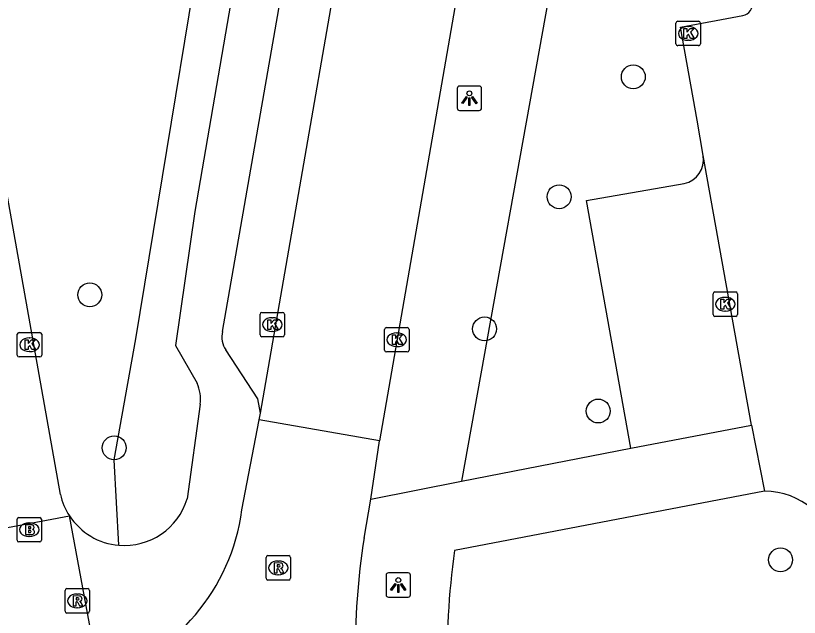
# Model space of a CAD drawing. Extents: x 157793 to 159380, y 380882 to 382313.
# Drawn here: x 158756.57 to 158788.62, y 381661.84 to 381686.47 of the extents above; entities that cross this region are included whole.
import ezdxf

# ---------------------------------------------------------------- set-up
doc = ezdxf.new("R2010")
doc.units = 0
for name, color, linetype in [('IMGEO_Boom', 7, 'Continuous'), ('IMGEO_Brandkraan', 7, 'Continuous'), ('IMGEO_Groenvoorziening', 7, 'Continuous'), ('IMGEO_Kolk', 7, 'Continuous'), ('IMGEO_Lichtpunt', 7, 'Continuous'), ('IMGEO_Parkeervlak_open', 7, 'Continuous'), ('IMGEO_Rijbaan_lokaal_open', 7, 'Continuous'), ('IMGEO_Rioolput', 7, 'Continuous'), ('IMGEO_Voetpad_open', 7, 'Continuous')]:
    doc.layers.add(name, color=color, linetype=linetype)

msp = doc.modelspace()

# ---------------------------------------------------------------- linework, layer by layer
at = {"layer": 'IMGEO_Boom'}
for centre in [(158781.83, 381683.966), (158778.795, 381679.058), (158759.597, 381675.042), (158775.748, 381673.646), (158780.396, 381670.286), (158760.598, 381668.779), (158787.854, 381664.196)]:
    msp.add_circle(centre, 0.489, dxfattribs=at)
at = {"layer": 'IMGEO_Brandkraan'}
for p, q in [((158756.622, 381665.003), (158756.622, 381665.855)), ((158756.697, 381665.929), (158757.549, 381665.929)), ((158757.623, 381665.855), (158757.623, 381665.003)), ((158757.11, 381665.709), (158757.135, 381665.709)), ((158757.549, 381664.929), (158756.697, 381664.929)), ((158757.133, 381665.149), (158757.108, 381665.149))]:
    msp.add_line(p, q, dxfattribs=at)
for points in [[(158756.622, 381665.003), (158756.622, 381665.855)], [(158756.697, 381665.929), (158757.549, 381665.929)], [(158757.623, 381665.855), (158757.623, 381665.003)], [(158756.97, 381665.629), (158756.97, 381665.229), (158757.183, 381665.229)], [(158757.201, 381665.629), (158756.97, 381665.629)], [(158757.149, 381665.548), (158757.095, 381665.548), (158757.095, 381665.472)], [(158757.095, 381665.472), (158757.148, 381665.472)], [(158757.157, 381665.396), (158757.095, 381665.396), (158757.095, 381665.315)], [(158757.095, 381665.315), (158757.157, 381665.315)], [(158757.549, 381664.929), (158756.697, 381664.929)]]:
    msp.add_lwpolyline(points, dxfattribs=at)
for centre, radius, start, end in [((158756.699, 381665.853), 0.0765, 91.552, 178.448), ((158756.699, 381665.853), 0.0765, 91.552, 178.448), ((158757.547, 381665.853), 0.0765, 1.552, 88.448), ((158757.547, 381665.853), 0.0765, 1.552, 88.448), ((158757.15, 381665.51), 0.0379, 267.8285, 90.9355), ((158757.205, 381665.484), 0.145, 59.4692, 91.5367), ((158757.23, 381665.531), 0.0922, 285.5137, 58.1501), ((158757.158, 381665.355), 0.0404, 269.8759, 90.5077), ((158757.189, 381665.48), 0.251, 268.6676, 293.5347), ((158757.235, 381665.339), 0.105, 301.3115, 78.989), ((158756.699, 381665.005), 0.0765, 181.552, 268.448), ((158756.699, 381665.005), 0.0765, 181.552, 268.448), ((158757.547, 381665.005), 0.0765, 271.552, 358.448), ((158757.547, 381665.005), 0.0765, 271.552, 358.448)]:
    msp.add_arc(centre, radius, start, end, dxfattribs=at)
for centre, major_axis, ratio, start_param, end_param in [((158757.109, 381665.429), (-0.387, 0.002), 0.722429, 4.712389, 7.853982), ((158757.134, 381665.429), (-0.39, 0.002), 0.717154, 1.570796, 4.712389)]:
    msp.add_ellipse(centre, major_axis=major_axis, ratio=ratio, start_param=start_param, end_param=end_param, dxfattribs=at)
at = {"layer": 'IMGEO_Groenvoorziening'}
for points in [[(158760.788, 381664.79), (158760.598, 381668.293), (158761.482, 381673.242), (158765.126, 381695.388), (158764.696, 381699.21), (158765.385, 381703.051), (158767.414, 381706.067), (158769.385, 381708.202), (158771.574, 381709.406), (158773.785, 381711.553), (158780.035, 381717.305), (158784.725, 381720.395)], [(158787.049, 381703.385), (158784.49, 381704.442), (158782.734, 381704.076), (158781.271, 381702.832), (158778.636, 381697.637), (158778.636, 381688.709), (158774.804, 381667.411)]]:
    msp.add_lwpolyline(points, dxfattribs=at)
at = {"layer": 'IMGEO_Kolk'}
for p, q in [((158783.575, 381685.315), (158783.575, 381686.167)), ((158783.65, 381686.241), (158784.502, 381686.241)), ((158784.063, 381686.021), (158784.088, 381686.021)), ((158784.576, 381686.167), (158784.576, 381685.315)), ((158784.086, 381685.461), (158784.061, 381685.461)), ((158784.502, 381685.241), (158783.65, 381685.241)), ((158785.166, 381675.16), (158786.018, 381675.16)), ((158785.091, 381674.234), (158785.091, 381675.086)), ((158785.579, 381674.94), (158785.604, 381674.94)), ((158786.092, 381675.086), (158786.092, 381674.234)), ((158766.561, 381673.399), (158766.561, 381674.251)), ((158766.636, 381674.325), (158767.488, 381674.325)), ((158767.562, 381674.251), (158767.562, 381673.399)), ((158786.018, 381674.16), (158785.166, 381674.16)), ((158785.602, 381674.38), (158785.577, 381674.38)), ((158767.049, 381674.105), (158767.074, 381674.105)), ((158756.709, 381673.5), (158757.561, 381673.5)), ((158767.072, 381673.545), (158767.047, 381673.545)), ((158771.655, 381672.778), (158771.655, 381673.63)), ((158771.73, 381673.704), (158772.582, 381673.704)), ((158772.656, 381673.63), (158772.656, 381672.778)), ((158756.634, 381672.574), (158756.634, 381673.426)), ((158757.122, 381673.28), (158757.147, 381673.28)), ((158757.635, 381673.426), (158757.635, 381672.574)), ((158767.488, 381673.325), (158766.636, 381673.325)), ((158772.143, 381673.484), (158772.168, 381673.484)), ((158772.166, 381672.924), (158772.141, 381672.924)), ((158757.145, 381672.72), (158757.12, 381672.72)), ((158772.582, 381672.704), (158771.73, 381672.704)), ((158757.561, 381672.5), (158756.709, 381672.5))]:
    msp.add_line(p, q, dxfattribs=at)
for points in [[(158783.575, 381685.315), (158783.575, 381686.167)], [(158783.65, 381686.241), (158784.502, 381686.241)], [(158784.576, 381686.167), (158784.576, 381685.315)], [(158783.896, 381685.941), (158784.019, 381685.941), (158784.019, 381685.79), (158784.149, 381685.941), (158784.313, 381685.941), (158784.167, 381685.79), (158784.32, 381685.541), (158784.168, 381685.541), (158784.083, 381685.705), (158784.019, 381685.638), (158784.019, 381685.541), (158783.896, 381685.541), (158783.896, 381685.941)], [(158784.502, 381685.241), (158783.65, 381685.241)], [(158785.166, 381675.16), (158786.018, 381675.16)], [(158785.091, 381674.234), (158785.091, 381675.086)], [(158785.412, 381674.86), (158785.535, 381674.86), (158785.535, 381674.709), (158785.665, 381674.86), (158785.829, 381674.86), (158785.683, 381674.709), (158785.836, 381674.46), (158785.684, 381674.46), (158785.599, 381674.624), (158785.535, 381674.557), (158785.535, 381674.46), (158785.412, 381674.46), (158785.412, 381674.86)], [(158786.092, 381675.086), (158786.092, 381674.234)], [(158766.561, 381673.399), (158766.561, 381674.251)], [(158766.636, 381674.325), (158767.488, 381674.325)], [(158767.562, 381674.251), (158767.562, 381673.399)], [(158786.018, 381674.16), (158785.166, 381674.16)], [(158766.882, 381674.025), (158767.005, 381674.025), (158767.005, 381673.874), (158767.135, 381674.025), (158767.299, 381674.025), (158767.153, 381673.874), (158767.306, 381673.625), (158767.154, 381673.625), (158767.069, 381673.789), (158767.005, 381673.722), (158767.005, 381673.625), (158766.882, 381673.625), (158766.882, 381674.025)], [(158756.709, 381673.5), (158757.561, 381673.5)], [(158771.655, 381672.778), (158771.655, 381673.63)], [(158771.73, 381673.704), (158772.582, 381673.704)], [(158772.656, 381673.63), (158772.656, 381672.778)], [(158756.634, 381672.574), (158756.634, 381673.426)], [(158756.955, 381673.2), (158757.078, 381673.2), (158757.078, 381673.049), (158757.208, 381673.2), (158757.372, 381673.2), (158757.226, 381673.049), (158757.379, 381672.8), (158757.227, 381672.8), (158757.142, 381672.964), (158757.078, 381672.897), (158757.078, 381672.8), (158756.955, 381672.8), (158756.955, 381673.2)], [(158757.635, 381673.426), (158757.635, 381672.574)], [(158767.488, 381673.325), (158766.636, 381673.325)], [(158771.976, 381673.404), (158772.099, 381673.404), (158772.099, 381673.253), (158772.229, 381673.404), (158772.393, 381673.404), (158772.247, 381673.253), (158772.4, 381673.004), (158772.248, 381673.004), (158772.163, 381673.168), (158772.099, 381673.101), (158772.099, 381673.004), (158771.976, 381673.004), (158771.976, 381673.404)], [(158772.582, 381672.704), (158771.73, 381672.704)], [(158757.561, 381672.5), (158756.709, 381672.5)]]:
    msp.add_lwpolyline(points, dxfattribs=at)
for centre, start, end in [((158783.652, 381686.165), 91.552, 178.448), ((158783.652, 381686.165), 91.552, 178.448), ((158784.5, 381686.165), 1.552, 88.448), ((158784.5, 381686.165), 1.552, 88.448), ((158783.652, 381685.317), 181.552, 268.448), ((158783.652, 381685.317), 181.552, 268.448), ((158784.5, 381685.317), 271.552, 358.448), ((158784.5, 381685.317), 271.552, 358.448), ((158785.168, 381675.084), 91.552, 178.448), ((158785.168, 381675.084), 91.552, 178.448), ((158786.016, 381675.084), 1.552, 88.448), ((158786.016, 381675.084), 1.552, 88.448), ((158766.638, 381674.249), 91.552, 178.448), ((158766.638, 381674.249), 91.552, 178.448), ((158767.486, 381674.249), 1.552, 88.448), ((158767.486, 381674.249), 1.552, 88.448), ((158785.168, 381674.236), 181.552, 268.448), ((158785.168, 381674.236), 181.552, 268.448), ((158786.016, 381674.236), 271.552, 358.448), ((158786.016, 381674.236), 271.552, 358.448), ((158756.711, 381673.424), 91.552, 178.448), ((158756.711, 381673.424), 91.552, 178.448), ((158757.559, 381673.424), 1.552, 88.448), ((158757.559, 381673.424), 1.552, 88.448), ((158771.732, 381673.628), 91.552, 178.448), ((158771.732, 381673.628), 91.552, 178.448), ((158772.58, 381673.628), 1.552, 88.448), ((158772.58, 381673.628), 1.552, 88.448), ((158766.638, 381673.401), 181.552, 268.448), ((158766.638, 381673.401), 181.552, 268.448), ((158767.486, 381673.401), 271.552, 358.448), ((158767.486, 381673.401), 271.552, 358.448), ((158756.711, 381672.576), 181.552, 268.448), ((158756.711, 381672.576), 181.552, 268.448), ((158757.559, 381672.576), 271.552, 358.448), ((158757.559, 381672.576), 271.552, 358.448), ((158771.732, 381672.78), 181.552, 268.448), ((158771.732, 381672.78), 181.552, 268.448), ((158772.58, 381672.78), 271.552, 358.448), ((158772.58, 381672.78), 271.552, 358.448)]:
    msp.add_arc(centre, 0.0765, start, end, dxfattribs=at)
for centre, major_axis, ratio, start_param, end_param in [((158784.062, 381685.741), (-0.387, 0.002), 0.722429, 4.712389, 7.853982), ((158784.087, 381685.741), (-0.39, 0.002), 0.717154, 1.570796, 4.712389), ((158785.578, 381674.66), (-0.387, 0.002), 0.722429, 4.712389, 7.853982), ((158785.603, 381674.66), (-0.39, 0.002), 0.717154, 1.570796, 4.712389), ((158767.048, 381673.825), (-0.387, 0.002), 0.722429, 4.712389, 7.853982), ((158767.073, 381673.825), (-0.39, 0.002), 0.717154, 1.570796, 4.712389), ((158757.121, 381673), (-0.387, 0.002), 0.722429, 4.712389, 7.853982), ((158757.146, 381673), (-0.39, 0.002), 0.717154, 1.570796, 4.712389), ((158772.142, 381673.204), (-0.387, 0.002), 0.722429, 4.712389, 7.853982), ((158772.167, 381673.204), (-0.39, 0.002), 0.717154, 1.570796, 4.712389)]:
    msp.add_ellipse(centre, major_axis=major_axis, ratio=ratio, start_param=start_param, end_param=end_param, dxfattribs=at)
at = {"layer": 'IMGEO_Lichtpunt'}
for p, q in [((158774.627, 381683.493), (158774.627, 381682.686)), ((158774.627, 381683.493), (158774.627, 381682.686)), ((158775.529, 381683.588), (158774.721, 381683.588)), ((158775.529, 381683.588), (158774.721, 381683.588)), ((158775.623, 381682.686), (158775.623, 381683.493)), ((158775.623, 381682.686), (158775.623, 381683.493)), ((158774.721, 381682.592), (158775.529, 381682.592)), ((158774.721, 381682.592), (158775.529, 381682.592)), ((158771.718, 381663.569), (158771.718, 381662.762)), ((158771.718, 381663.569), (158771.718, 381662.762)), ((158772.62, 381663.664), (158771.812, 381663.664)), ((158772.62, 381663.664), (158771.812, 381663.664)), ((158772.714, 381662.762), (158772.714, 381663.569)), ((158772.714, 381662.762), (158772.714, 381663.569)), ((158771.812, 381662.668), (158772.62, 381662.668)), ((158771.812, 381662.668), (158772.62, 381662.668))]:
    msp.add_line(p, q, dxfattribs=at)
for points in [[(158775.001, 381683.157), (158775.04, 381683.129), (158774.852, 381682.867), (158774.814, 381682.894), (158775.001, 381683.157)], [(158775.213, 381683.129), (158775.251, 381683.156), (158775.438, 381682.894), (158775.399, 381682.866), (158775.213, 381683.129)], [(158775.103, 381683.109), (158775.15, 381683.109), (158775.15, 381682.787), (158775.103, 381682.787), (158775.103, 381683.109)], [(158772.092, 381663.233), (158772.131, 381663.205), (158771.943, 381662.943), (158771.905, 381662.97), (158772.092, 381663.233)], [(158772.194, 381663.185), (158772.241, 381663.185), (158772.241, 381662.863), (158772.194, 381662.863), (158772.194, 381663.185)], [(158772.304, 381663.205), (158772.342, 381663.232), (158772.529, 381662.97), (158772.49, 381662.942), (158772.304, 381663.205)]]:
    msp.add_lwpolyline(points, dxfattribs=at)
for centre in [(158775.126, 381683.291), (158772.217, 381663.367)]:
    msp.add_circle(centre, 0.0994, dxfattribs=at)
for centre, start, end in [((158774.721, 381683.493), 90, 180), ((158774.721, 381683.493), 90, 180), ((158775.529, 381683.493), 0, 90), ((158775.529, 381683.493), 0, 90), ((158774.721, 381682.686), 180, 270), ((158774.721, 381682.686), 180, 270), ((158775.529, 381682.686), 270, 0), ((158775.529, 381682.686), 270, 360), ((158771.812, 381663.569), 90, 180), ((158771.812, 381663.569), 90, 180), ((158772.62, 381663.569), 0, 90), ((158772.62, 381663.569), 0, 90), ((158771.812, 381662.762), 180, 270), ((158771.812, 381662.762), 180, 270), ((158772.62, 381662.762), 270, 0), ((158772.62, 381662.762), 270, 360)]:
    msp.add_arc(centre, 0.0946, start, end, dxfattribs=at)
at = {"layer": 'IMGEO_Parkeervlak_open'}
msp.add_lwpolyline([(158781.734, 381668.771), (158779.915, 381678.902), (158783.914, 381679.598)], dxfattribs=at)
msp.add_arc((158783.697, 381680.583), 1.009, 282.3967, 8.9829, dxfattribs=at)
at = {"layer": 'IMGEO_Rijbaan_lokaal_open'}
for points in [[(158766.575, 381670.203), (158771.343, 381697.606)], [(158776.23, 381696.631), (158771.449, 381669.065)], [(158784.694, 381680.741), (158784.436, 381682.198), (158783.761, 381686.002), (158786.304, 381686.469)], [(158786.66, 381669.705), (158784.694, 381680.741)], [(158766.522, 381669.926), (158766.575, 381670.203)], [(158765.821, 381666.24), (158766.522, 381669.926)], [(158771.449, 381669.065), (158766.522, 381669.926)], [(158786.66, 381669.705), (158787.201, 381667.009)], [(158771.094, 381666.683), (158771.449, 381669.065)], [(158770.819, 381665.089), (158771.094, 381666.683)]]:
    msp.add_lwpolyline(points, dxfattribs=at)
for centre, radius, start, end in [((158786.212, 381686.959), 0.498, 280.6798, 10.219), ((158787.164, 381663.929), 3.08, 10.2431, 89.3151), ((158757.578, 381667.329), 8.315, 286.864, 352.4728), ((158800.167, 381660.476), 29.708, 171.0666, 190.382)]:
    msp.add_arc(centre, radius, start, end, dxfattribs=at)
at = {"layer": 'IMGEO_Rioolput'}
for p, q in [((158766.807, 381663.441), (158766.807, 381664.293)), ((158766.882, 381664.367), (158767.734, 381664.367)), ((158767.808, 381664.293), (158767.808, 381663.441)), ((158767.295, 381664.147), (158767.32, 381664.147)), ((158767.318, 381663.587), (158767.293, 381663.587)), ((158767.734, 381663.367), (158766.882, 381663.367)), ((158758.585, 381662.09), (158758.585, 381662.942)), ((158758.66, 381663.016), (158759.512, 381663.016)), ((158759.586, 381662.942), (158759.586, 381662.09)), ((158759.073, 381662.796), (158759.098, 381662.796)), ((158759.512, 381662.016), (158758.66, 381662.016)), ((158759.096, 381662.236), (158759.071, 381662.236))]:
    msp.add_line(p, q, dxfattribs=at)
for points in [[(158766.807, 381663.441), (158766.807, 381664.293)], [(158766.882, 381664.367), (158767.734, 381664.367)], [(158767.808, 381664.293), (158767.808, 381663.441)], [(158767.396, 381664.065), (158767.144, 381664.067), (158767.144, 381663.667)], [(158767.322, 381663.986), (158767.268, 381663.986), (158767.268, 381663.905)], [(158767.268, 381663.905), (158767.32, 381663.905)], [(158767.144, 381663.667), (158767.268, 381663.667), (158767.268, 381663.829), (158767.279, 381663.829)], [(158767.326, 381663.8), (158767.397, 381663.667), (158767.537, 381663.667), (158767.472, 381663.793)], [(158767.734, 381663.367), (158766.882, 381663.367)], [(158758.585, 381662.09), (158758.585, 381662.942)], [(158758.66, 381663.016), (158759.512, 381663.016)], [(158759.586, 381662.942), (158759.586, 381662.09)], [(158759.174, 381662.714), (158758.922, 381662.716), (158758.922, 381662.316)], [(158759.1, 381662.635), (158759.046, 381662.635), (158759.046, 381662.554)], [(158758.922, 381662.316), (158759.046, 381662.316), (158759.046, 381662.478), (158759.057, 381662.478)], [(158759.046, 381662.554), (158759.098, 381662.554)], [(158759.104, 381662.449), (158759.175, 381662.316), (158759.315, 381662.316), (158759.25, 381662.442)], [(158759.512, 381662.016), (158758.66, 381662.016)]]:
    msp.add_lwpolyline(points, dxfattribs=at)
for centre, radius, start, end in [((158766.884, 381664.291), 0.0765, 91.552, 178.448), ((158766.884, 381664.291), 0.0765, 91.552, 178.448), ((158767.732, 381664.291), 0.0765, 1.552, 88.448), ((158767.732, 381664.291), 0.0765, 1.552, 88.448), ((158767.304, 381664.094), 0.19, 274.7715, 282.9687), ((158767.328, 381663.89), 0.0964, 77.0061, 93.1865), ((158767.342, 381663.947), 0.0378, 276.6634, 79.6772), ((158767.395, 381663.955), 0.109, 350.3612, 89.416), ((158767.393, 381663.955), 0.112, 277.5842, 350.9817), ((158767.278, 381663.776), 0.0533, 26.0293, 88.6989), ((158767.377, 381663.74), 0.108, 29.5134, 73.7905), ((158766.884, 381663.443), 0.0765, 181.552, 268.448), ((158766.884, 381663.443), 0.0765, 181.552, 268.448), ((158767.732, 381663.443), 0.0765, 271.552, 358.448), ((158767.732, 381663.443), 0.0765, 271.552, 358.448), ((158758.662, 381662.94), 0.0765, 91.552, 178.448), ((158758.662, 381662.94), 0.0765, 91.552, 178.448), ((158759.51, 381662.94), 0.0765, 1.552, 88.448), ((158759.51, 381662.94), 0.0765, 1.552, 88.448), ((158759.106, 381662.539), 0.0964, 77.0061, 93.1865), ((158759.12, 381662.596), 0.0378, 276.6634, 79.6772), ((158759.173, 381662.604), 0.109, 350.3612, 89.416), ((158759.056, 381662.425), 0.0533, 26.0293, 88.6989), ((158759.082, 381662.743), 0.19, 274.7715, 282.9687), ((158759.171, 381662.604), 0.112, 277.5842, 350.9817), ((158759.155, 381662.389), 0.108, 29.5134, 73.7905), ((158758.662, 381662.092), 0.0765, 181.552, 268.448), ((158758.662, 381662.092), 0.0765, 181.552, 268.448), ((158759.51, 381662.092), 0.0765, 271.552, 358.448), ((158759.51, 381662.092), 0.0765, 271.552, 358.448)]:
    msp.add_arc(centre, radius, start, end, dxfattribs=at)
for centre, major_axis, ratio, start_param, end_param in [((158767.294, 381663.867), (-0.387, 0.002), 0.722429, 4.712389, 7.853982), ((158767.319, 381663.867), (-0.39, 0.002), 0.717154, 1.570796, 4.712389), ((158759.072, 381662.516), (-0.387, 0.002), 0.722429, 4.712389, 7.853982), ((158759.097, 381662.516), (-0.39, 0.002), 0.717154, 1.570796, 4.712389)]:
    msp.add_ellipse(centre, major_axis=major_axis, ratio=ratio, start_param=start_param, end_param=end_param, dxfattribs=at)
at = {"layer": 'IMGEO_Voetpad_open'}
for points in [[(158758.396, 381666.872), (158751.138, 381707.716)], [(158768.733, 381694.815), (158766.754, 381695.12), (158763.896, 381678.457), (158763.11, 381672.974), (158763.985, 381671.424)], [(158765.031, 381673.545), (158768.733, 381694.815)], [(158766.575, 381670.203), (158766.471, 381670.783), (158765.168, 381672.785)], [(158764.113, 381670.569), (158763.585, 381666.691)], [(158781.734, 381668.771), (158786.66, 381669.705)], [(158774.804, 381667.411), (158781.734, 381668.771)], [(158771.094, 381666.683), (158774.804, 381667.411)], [(158787.201, 381667.009), (158774.522, 381664.575)], [(158754.776, 381665.251), (158758.767, 381665.997)], [(158759.99, 381659.372), (158758.767, 381665.997)]]:
    msp.add_lwpolyline(points, dxfattribs=at)
for centre, radius, start, end in [((158765.871, 381673.304), 0.874, 163.9959, 216.4413), ((158762.63, 381670.784), 1.498, 351.7453, 25.2835), ((158760.99, 381667.456), 2.659, 192.6821, 213.2718), ((158761.013, 381667.467), 2.686, 265.1921, 343.2124), ((158761.014, 381667.464), 2.683, 213.1374, 265.1689), ((158804.143, 381660.29), 29.929, 171.7676, 192.1408)]:
    msp.add_arc(centre, radius, start, end, dxfattribs=at)

doc.saveas('drawing.dxf')
